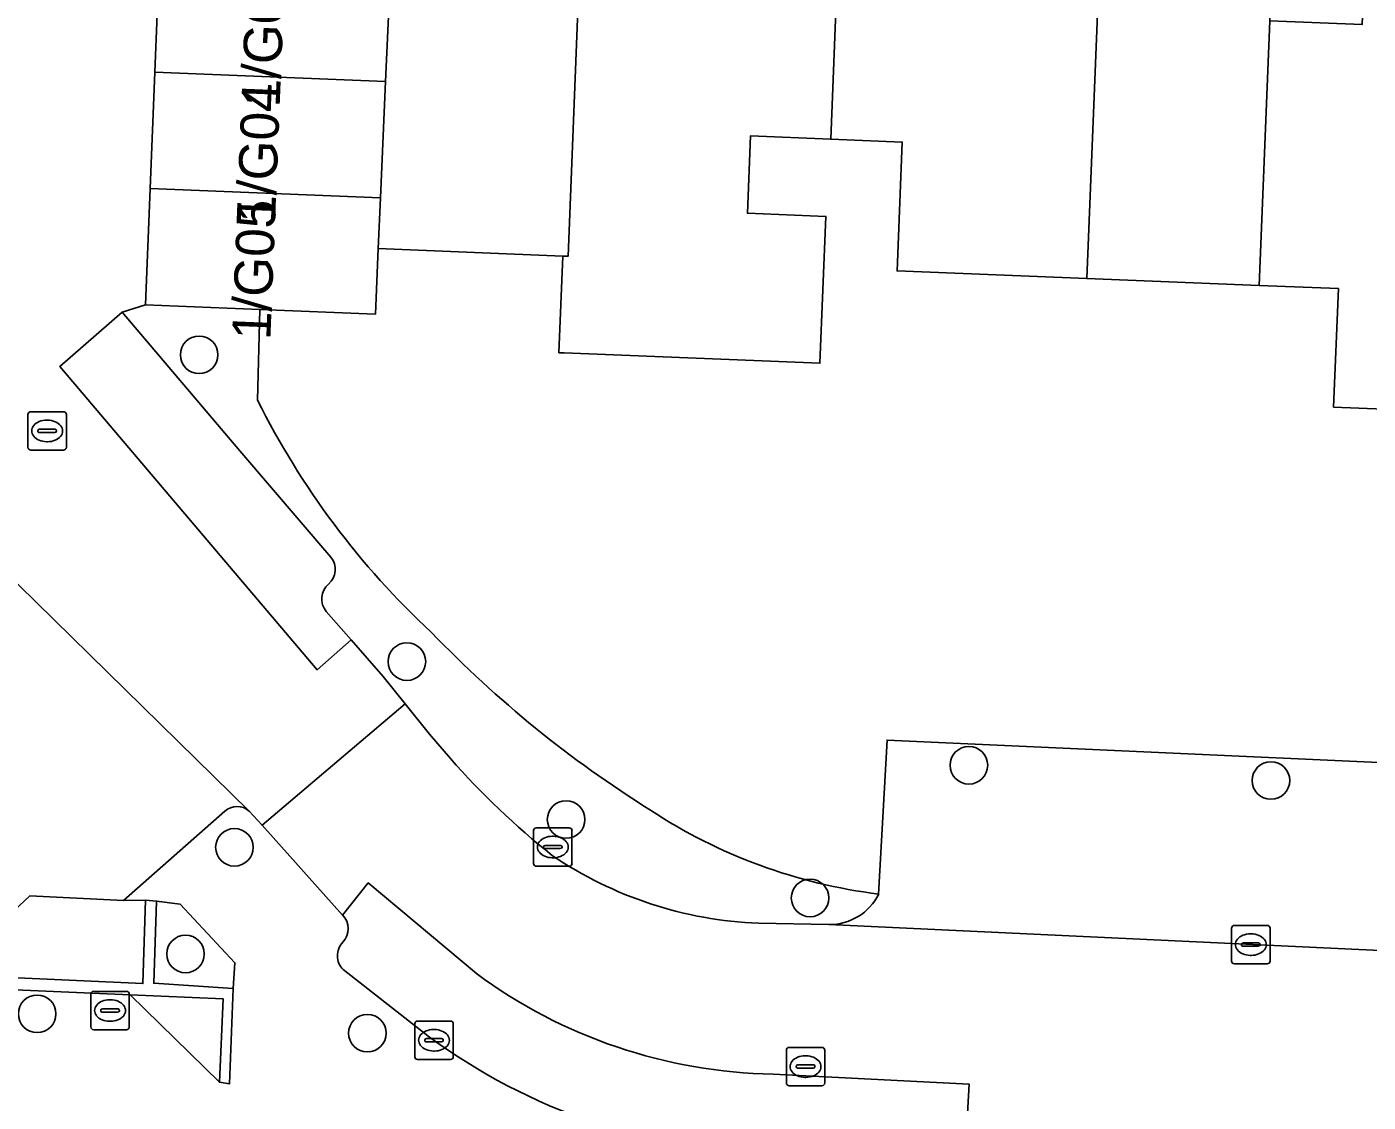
# Model space of a CAD drawing. Extents: x 162989 to 165008, y 383432 to 384338.
# Drawn here: x 164427.3 to 164462.21, y 383868.26 to 383896.24 of the extents above; entities that cross this region are included whole.
import ezdxf

# ---------------------------------------------------------------- set-up
doc = ezdxf.new("R2010")
doc.units = 0
for name, color, linetype in [('IMGEO_Boom', 7, 'Continuous'), ('IMGEO_Erf', 7, 'Continuous'), ('IMGEO_Groenvoorziening', 7, 'Continuous'), ('IMGEO_Kolk', 7, 'Continuous'), ('IMGEO_Muur', 7, 'Continuous'), ('IMGEO_Pand', 7, 'Continuous'), ('IMGEO_Pand_nummerreeks', 7, 'Continuous'), ('IMGEO_Parkeervlak_halfverhard', 7, 'Continuous'), ('IMGEO_Parkeervlak_open', 7, 'Continuous'), ('IMGEO_Rijbaan_lokaal_open', 7, 'Continuous'), ('IMGEO_Rioolput', 7, 'Continuous'), ('IMGEO_Voetpad_open', 7, 'Continuous')]:
    doc.layers.add(name, color=color, linetype=linetype)

msp = doc.modelspace()

# ---------------------------------------------------------------- linework, layer by layer
at = {"layer": 'IMGEO_Boom'}
for centre in [(164431.787, 383887.703), (164437.194, 383879.721), (164451.822, 383877.024), (164459.683, 383876.627), (164441.338, 383875.612), (164432.705, 383874.889), (164447.688, 383873.572), (164431.432, 383872.114), (164427.57, 383870.557), (164436.165, 383870.054)]:
    msp.add_circle(centre, 0.489, dxfattribs=at)
at = {"layer": 'IMGEO_Erf'}
for points in [[(164481.871, 383892.081), (164480.06, 383892.154), (164479.798, 383885.6), (164475.171, 383885.785), (164470.691, 383885.965), (164466.148, 383886.147), (164461.315, 383886.341), (164461.439, 383889.424), (164459.378, 383889.507), (164454.889, 383889.687), (164449.954, 383889.885), (164450.088, 383893.238), (164448.228, 383893.312), (164446.137, 383893.396), (164446.057, 383891.385), (164448.098, 383891.303), (164447.945, 383887.483), (164441.286, 383887.75), (164441.15, 383887.755), (164441.251, 383890.273), (164436.445, 383890.466), (164436.377, 383888.764), (164433.367, 383888.885), (164433.309, 383886.522)], [(164449.473, 383873.672), (164449.693, 383877.681), (164469.935, 383876.754), (164469.744, 383872.821), (164470.76, 383872.782), (164471.009, 383872.773), (164471.153, 383876.363), (164474.455, 383876.231), (164477.753, 383876.099), (164477.663, 383873.862), (164480.925, 383873.709), (164481.871, 383892.081)]]:
    msp.add_lwpolyline(points, dxfattribs=at)
for centre, radius, start, end in [((164452.093, 383895.872), 20.982, 206.4623, 227.1864), ((164459.365, 383901.192), 29.876, 223.8885, 237.9943), ((164451.205, 383887.556), 13.992, 236.7359, 262.8913)]:
    msp.add_arc(centre, radius, start, end, dxfattribs=at)
at = {"layer": 'IMGEO_Groenvoorziening'}
for points in [[(164433.309, 383886.522), (164433.367, 383888.885), (164430.393, 383889.004), (164429.784, 383888.809), (164432.845, 383885.208), (164435.216, 383882.435)], [(164435.093, 383881.025), (164435.741, 383880.286), (164436.575, 383879.333), (164437.146, 383878.623), (164437.782, 383877.832), (164438.327, 383877.2)], [(164446.345, 383872.912), (164448.178, 383872.88)]]:
    msp.add_lwpolyline(points, dxfattribs=at)
for points in [[(164424.531, 383870.391), (164426.603, 383870.302), (164426.676, 383871.511), (164430.324, 383871.343), (164430.389, 383873.512), (164429.821, 383873.503), (164427.381, 383873.628), (164424.557, 383870.991)], [(164432.673, 383871.217), (164432.717, 383871.886), (164431.295, 383873.409), (164430.679, 383873.491), (164430.604, 383871.352)], [(164432.316, 383868.775), (164432.412, 383870.947), (164429.993, 383871.051)]]:
    msp.add_lwpolyline(points, close=True, dxfattribs=at)
for centre, radius, start, end in [((164452.093, 383895.872), 20.982, 206.4623, 227.1864), ((164434.833, 383882.118), 0.497, 310.2005, 39.6186), ((164435.499, 383881.35), 0.52, 131.5649, 218.6687), ((164459.365, 383901.192), 29.876, 223.8885, 237.9943), ((164454.037, 383891.046), 20.941, 221.392, 231.4197), ((164451.205, 383887.556), 13.992, 236.7359, 262.8913), ((164446.762, 383883.226), 10.323, 235.9246, 267.6865), ((164448.193, 383874.311), 1.431, 269.4134, 333.4851)]:
    msp.add_arc(centre, radius, start, end, dxfattribs=at)
at = {"layer": 'IMGEO_Kolk'}
for p, q in [((164440.49, 383874.471), (164440.49, 383875.323)), ((164440.565, 383875.397), (164441.417, 383875.397)), ((164440.978, 383875.177), (164441.003, 383875.177)), ((164441.491, 383875.323), (164441.491, 383874.471)), ((164440.749, 383874.891), (164440.749, 383874.903)), ((164441.187, 383874.854), (164440.789, 383874.854)), ((164440.792, 383874.94), (164441.19, 383874.94)), ((164441.233, 383874.903), (164441.233, 383874.891)), ((164441.417, 383874.397), (164440.565, 383874.397)), ((164441.001, 383874.617), (164440.976, 383874.617)), ((164458.658, 383871.931), (164458.658, 383872.783)), ((164458.733, 383872.857), (164459.585, 383872.857)), ((164459.146, 383872.637), (164459.171, 383872.637)), ((164459.659, 383872.783), (164459.659, 383871.931)), ((164458.917, 383872.351), (164458.917, 383872.363)), ((164459.355, 383872.314), (164458.957, 383872.314)), ((164458.96, 383872.4), (164459.358, 383872.4)), ((164459.401, 383872.363), (164459.401, 383872.351)), ((164459.169, 383872.077), (164459.144, 383872.077)), ((164459.585, 383871.857), (164458.733, 383871.857)), ((164428.967, 383870.216), (164428.967, 383871.068)), ((164429.042, 383871.142), (164429.894, 383871.142)), ((164429.455, 383870.922), (164429.48, 383870.922)), ((164429.968, 383871.068), (164429.968, 383870.216)), ((164429.226, 383870.636), (164429.226, 383870.648)), ((164429.664, 383870.599), (164429.266, 383870.599)), ((164429.269, 383870.685), (164429.667, 383870.685)), ((164429.71, 383870.648), (164429.71, 383870.636)), ((164429.478, 383870.362), (164429.453, 383870.362)), ((164437.399, 383869.442), (164437.399, 383870.294)), ((164437.474, 383870.368), (164438.326, 383870.368)), ((164438.4, 383870.294), (164438.4, 383869.442)), ((164429.894, 383870.142), (164429.042, 383870.142)), ((164437.658, 383869.862), (164437.658, 383869.874)), ((164438.096, 383869.825), (164437.698, 383869.825)), ((164437.701, 383869.911), (164438.099, 383869.911)), ((164437.887, 383870.148), (164437.912, 383870.148)), ((164438.142, 383869.874), (164438.142, 383869.862)), ((164437.91, 383869.588), (164437.885, 383869.588)), ((164438.326, 383869.368), (164437.474, 383869.368))]:
    msp.add_line(p, q, dxfattribs=at)
for points in [[(164440.49, 383874.471), (164440.49, 383875.323)], [(164440.565, 383875.397), (164441.417, 383875.397)], [(164441.491, 383875.323), (164441.491, 383874.471)], [(164441.417, 383874.397), (164440.565, 383874.397)], [(164458.658, 383871.931), (164458.658, 383872.783)], [(164458.733, 383872.857), (164459.585, 383872.857)], [(164459.659, 383872.783), (164459.659, 383871.931)], [(164459.585, 383871.857), (164458.733, 383871.857)], [(164428.967, 383870.216), (164428.967, 383871.068)], [(164429.042, 383871.142), (164429.894, 383871.142)], [(164429.968, 383871.068), (164429.968, 383870.216)], [(164437.399, 383869.442), (164437.399, 383870.294)], [(164437.474, 383870.368), (164438.326, 383870.368)], [(164438.4, 383870.294), (164438.4, 383869.442)], [(164429.894, 383870.142), (164429.042, 383870.142)], [(164438.326, 383869.368), (164437.474, 383869.368)]]:
    msp.add_lwpolyline(points, dxfattribs=at)
for centre, radius, start, end in [((164440.567, 383875.321), 0.0765, 91.552, 178.448), ((164440.567, 383875.321), 0.0765, 91.552, 178.448), ((164441.415, 383875.321), 0.0765, 1.552, 88.448), ((164441.415, 383875.321), 0.0765, 1.552, 88.448), ((164440.789, 383874.9), 0.0403, 85.8775, 175.7526), ((164440.786, 383874.89), 0.0366, 178.938, 274.7102), ((164441.19, 383874.897), 0.043, 264.8664, 352.4533), ((164441.194, 383874.902), 0.0386, 1.7309, 96.639), ((164440.567, 383874.473), 0.0765, 181.552, 268.448), ((164440.567, 383874.473), 0.0765, 181.552, 268.448), ((164441.415, 383874.473), 0.0765, 271.552, 358.448), ((164441.415, 383874.473), 0.0765, 271.552, 358.448), ((164458.735, 383872.781), 0.0765, 91.552, 178.448), ((164458.735, 383872.781), 0.0765, 91.552, 178.448), ((164459.583, 383872.781), 0.0765, 1.552, 88.448), ((164459.583, 383872.781), 0.0765, 1.552, 88.448), ((164458.957, 383872.36), 0.0403, 85.8775, 175.7526), ((164458.954, 383872.35), 0.0366, 178.938, 274.7102), ((164459.358, 383872.357), 0.043, 264.8664, 352.4533), ((164459.362, 383872.362), 0.0386, 1.7309, 96.639), ((164458.735, 383871.933), 0.0765, 181.552, 268.448), ((164458.735, 383871.933), 0.0765, 181.552, 268.448), ((164459.583, 383871.933), 0.0765, 271.552, 358.448), ((164459.583, 383871.933), 0.0765, 271.552, 358.448), ((164429.044, 383871.066), 0.0765, 91.552, 178.448), ((164429.044, 383871.066), 0.0765, 91.552, 178.448), ((164429.892, 383871.066), 0.0765, 1.552, 88.448), ((164429.892, 383871.066), 0.0765, 1.552, 88.448), ((164429.266, 383870.645), 0.0403, 85.8775, 175.7526), ((164429.263, 383870.635), 0.0366, 178.938, 274.7102), ((164429.667, 383870.642), 0.043, 264.8664, 352.4533), ((164429.671, 383870.647), 0.0386, 1.7309, 96.639), ((164429.044, 383870.218), 0.0765, 181.552, 268.448), ((164429.044, 383870.218), 0.0765, 181.552, 268.448), ((164429.892, 383870.218), 0.0765, 271.552, 358.448), ((164429.892, 383870.218), 0.0765, 271.552, 358.448), ((164437.476, 383870.292), 0.0765, 91.552, 178.448), ((164437.476, 383870.292), 0.0765, 91.552, 178.448), ((164438.324, 383870.292), 0.0765, 1.552, 88.448), ((164438.324, 383870.292), 0.0765, 1.552, 88.448), ((164437.698, 383869.871), 0.0403, 85.8775, 175.7526), ((164437.695, 383869.861), 0.0366, 178.938, 274.7102), ((164438.099, 383869.868), 0.043, 264.8664, 352.4533), ((164438.103, 383869.873), 0.0386, 1.7309, 96.639), ((164437.476, 383869.444), 0.0765, 181.552, 268.448), ((164437.476, 383869.444), 0.0765, 181.552, 268.448), ((164438.324, 383869.444), 0.0765, 271.552, 358.448), ((164438.324, 383869.444), 0.0765, 271.552, 358.448)]:
    msp.add_arc(centre, radius, start, end, dxfattribs=at)
for centre, major_axis, ratio, start_param, end_param in [((164440.977, 383874.897), (-0.387, 0.002), 0.722429, 4.712389, 7.853982), ((164441.002, 383874.897), (-0.39, 0.002), 0.717154, 1.570796, 4.712389), ((164459.145, 383872.357), (-0.387, 0.002), 0.722429, 4.712389, 7.853982), ((164459.17, 383872.357), (-0.39, 0.002), 0.717154, 1.570796, 4.712389), ((164429.454, 383870.642), (-0.387, 0.002), 0.722429, 4.712389, 7.853982), ((164429.479, 383870.642), (-0.39, 0.002), 0.717154, 1.570796, 4.712389), ((164437.886, 383869.868), (-0.387, 0.002), 0.722429, 4.712389, 7.853982), ((164437.911, 383869.868), (-0.39, 0.002), 0.717154, 1.570796, 4.712389)]:
    msp.add_ellipse(centre, major_axis=major_axis, ratio=ratio, start_param=start_param, end_param=end_param, dxfattribs=at)
at = {"layer": 'IMGEO_Muur'}
msp.add_lwpolyline([(164430.389, 383873.512), (164430.324, 383871.343), (164426.676, 383871.511), (164426.603, 383870.302), (164424.531, 383870.391), (164423.132, 383870.451), (164423.088, 383870.133), (164426.942, 383869.961), (164426.995, 383871.181), (164429.993, 383871.051), (164432.412, 383870.947), (164432.316, 383868.775), (164432.577, 383868.738), (164432.673, 383871.217), (164430.604, 383871.352), (164430.679, 383873.491)], close=True, dxfattribs=at)
at = {"layer": 'IMGEO_Pand'}
for points in [[(164443.955, 383900.396), (164441.801, 383900.482), (164441.915, 383903.325), (164442.977, 383903.282), (164443.133, 383907.164), (164439.718, 383907.301), (164439.575, 383903.742), (164439.448, 383900.57), (164436.9, 383900.672), (164436.774, 383897.842), (164436.639, 383894.816), (164436.504, 383891.79), (164436.445, 383890.466), (164441.251, 383890.273), (164441.388, 383890.267), (164441.664, 383897.109), (164443.82, 383897.024)], [(164448.498, 383900.205), (164446.199, 383900.297), (164446.311, 383903.095), (164447.469, 383903.048), (164447.628, 383907.007), (164444.225, 383907.144), (164443.955, 383900.396), (164443.82, 383897.024), (164441.664, 383897.109), (164441.388, 383890.267), (164441.251, 383890.273), (164441.15, 383887.755), (164441.286, 383887.75), (164447.945, 383887.483), (164448.098, 383891.303), (164446.057, 383891.385), (164446.137, 383893.396), (164448.228, 383893.312)], [(164448.498, 383900.205), (164448.228, 383893.312), (164450.088, 383893.238), (164449.954, 383889.885), (164454.889, 383889.687), (164455.172, 383896.571), (164453.073, 383896.655), (164453.211, 383900.024), (164453.344, 383903.339), (164450.927, 383903.436), (164450.793, 383900.113)], [(164466.148, 383886.147), (164466.416, 383892.745), (164464.29, 383892.83), (164464.42, 383896.11), (164464.707, 383903.292), (164461.335, 383903.427), (164461.316, 383902.965), (164461.177, 383899.501), (164462.184, 383899.461), (164462.057, 383896.295), (164459.655, 383896.392), (164459.378, 383889.507), (164461.439, 383889.424), (164461.315, 383886.341)], [(164459.378, 383889.507), (164459.655, 383896.392), (164459.667, 383896.694), (164457.596, 383896.777), (164457.742, 383903.132), (164455.444, 383903.224), (164455.312, 383899.94), (164453.211, 383900.024), (164453.073, 383896.655), (164455.172, 383896.571), (164454.889, 383889.687)], [(164430.635, 383895.056), (164436.639, 383894.816), (164436.774, 383897.842), (164430.757, 383898.083)], [(164430.635, 383895.056), (164430.514, 383892.03), (164436.504, 383891.79), (164436.639, 383894.816)], [(164430.514, 383892.03), (164430.393, 383889.004), (164433.367, 383888.885), (164436.377, 383888.764), (164436.445, 383890.466), (164436.504, 383891.79)]]:
    msp.add_lwpolyline(points, close=True, dxfattribs=at)
at = {"layer": 'IMGEO_Parkeervlak_halfverhard'}
for points in [[(164429.784, 383888.809), (164428.16, 383887.395), (164434.857, 383879.509), (164435.741, 383880.286), (164435.093, 383881.025)], [(164435.216, 383882.435), (164432.845, 383885.208), (164429.784, 383888.809)]]:
    msp.add_lwpolyline(points, dxfattribs=at)
for centre, radius, start, end in [((164434.833, 383882.118), 0.497, 310.2005, 39.6186), ((164435.499, 383881.35), 0.52, 131.5649, 218.6687)]:
    msp.add_arc(centre, radius, start, end, dxfattribs=at)
at = {"layer": 'IMGEO_Parkeervlak_open'}
for points in [[(164448.178, 383872.88), (164469.698, 383871.865), (164469.744, 383872.821), (164469.935, 383876.754), (164449.693, 383877.681), (164449.473, 383873.672)], [(164439.002, 383871.603), (164436.189, 383873.961), (164435.516, 383873.128)], [(164435.538, 383871.708), (164437.786, 383869.952)], [(164451.767, 383867.66), (164451.829, 383868.725), (164446.728, 383868.986)]]:
    msp.add_lwpolyline(points, dxfattribs=at)
for centre, radius, start, end in [((164448.193, 383874.311), 1.431, 269.4134, 333.4851), ((164435.162, 383872.768), 0.505, 316.2577, 45.5201), ((164435.887, 383872.069), 0.502, 135.8175, 225.9553), ((164446.973, 383882.422), 13.438, 233.6192, 268.9556), ((164446.972, 383882.421), 15.488, 233.6202, 268.9587)]:
    msp.add_arc(centre, radius, start, end, dxfattribs=at)
at = {"layer": 'IMGEO_Rijbaan_lokaal_open'}
for points in [[(164407.033, 383905.805), (164405.274, 383905.647), (164405.792, 383900.372), (164410.509, 383900.794), (164424.769, 383883.979), (164433.089, 383875.833), (164433.424, 383875.462), (164437.146, 383878.623), (164436.575, 383879.333), (164435.741, 383880.286), (164434.857, 383879.509), (164428.16, 383887.395), (164429.784, 383888.809), (164430.393, 383889.004), (164430.514, 383892.03), (164430.635, 383895.056), (164430.757, 383898.083)], [(164433.089, 383875.833), (164424.769, 383883.979)], [(164438.327, 383877.2), (164437.782, 383877.832), (164437.146, 383878.623), (164433.424, 383875.462), (164435.516, 383873.128), (164436.189, 383873.961), (164439.002, 383871.603)], [(164427.381, 383873.628), (164429.821, 383873.503), (164432.456, 383875.826)], [(164418.541, 383870.649), (164423.132, 383870.451), (164424.531, 383870.391), (164424.557, 383870.991), (164427.381, 383873.628)], [(164470.76, 383872.782), (164469.744, 383872.821), (164469.698, 383871.865), (164448.178, 383872.88), (164446.345, 383872.912)], [(164446.728, 383868.986), (164451.829, 383868.725), (164451.767, 383867.66), (164453.782, 383867.534)]]:
    msp.add_lwpolyline(points, dxfattribs=at)
for centre, radius, start, end in [((164454.037, 383891.046), 20.941, 221.392, 231.4197), ((164432.776, 383875.476), 0.475, 48.8152, 132.4519), ((164446.762, 383883.226), 10.323, 235.9246, 267.6865), ((164446.973, 383882.422), 13.438, 233.6192, 268.9556)]:
    msp.add_arc(centre, radius, start, end, dxfattribs=at)
at = {"layer": 'IMGEO_Rioolput'}
for p, q in [((164427.33, 383885.296), (164427.33, 383886.148)), ((164427.405, 383886.222), (164428.257, 383886.222)), ((164427.818, 383886.002), (164427.843, 383886.002)), ((164428.331, 383886.148), (164428.331, 383885.296)), ((164427.589, 383885.716), (164427.589, 383885.728)), ((164428.027, 383885.679), (164427.629, 383885.679)), ((164427.632, 383885.765), (164428.03, 383885.765)), ((164428.073, 383885.728), (164428.073, 383885.716)), ((164428.257, 383885.222), (164427.405, 383885.222)), ((164427.841, 383885.442), (164427.816, 383885.442)), ((164447.07, 383868.758), (164447.07, 383869.61)), ((164447.145, 383869.684), (164447.997, 383869.684)), ((164448.071, 383869.61), (164448.071, 383868.758)), ((164447.329, 383869.178), (164447.329, 383869.19)), ((164447.767, 383869.141), (164447.369, 383869.141)), ((164447.372, 383869.227), (164447.77, 383869.227)), ((164447.558, 383869.464), (164447.583, 383869.464)), ((164447.813, 383869.19), (164447.813, 383869.178)), ((164447.581, 383868.904), (164447.556, 383868.904)), ((164447.997, 383868.684), (164447.145, 383868.684))]:
    msp.add_line(p, q, dxfattribs=at)
for points in [[(164427.33, 383885.296), (164427.33, 383886.148)], [(164427.405, 383886.222), (164428.257, 383886.222)], [(164428.331, 383886.148), (164428.331, 383885.296)], [(164428.257, 383885.222), (164427.405, 383885.222)], [(164447.07, 383868.758), (164447.07, 383869.61)], [(164447.145, 383869.684), (164447.997, 383869.684)], [(164448.071, 383869.61), (164448.071, 383868.758)], [(164447.997, 383868.684), (164447.145, 383868.684)]]:
    msp.add_lwpolyline(points, dxfattribs=at)
for centre, radius, start, end in [((164427.407, 383886.146), 0.0765, 91.552, 178.448), ((164427.407, 383886.146), 0.0765, 91.552, 178.448), ((164428.255, 383886.146), 0.0765, 1.552, 88.448), ((164428.255, 383886.146), 0.0765, 1.552, 88.448), ((164427.629, 383885.725), 0.0403, 85.8775, 175.7526), ((164427.626, 383885.715), 0.0366, 178.938, 274.7102), ((164428.03, 383885.722), 0.043, 264.8664, 352.4533), ((164428.034, 383885.727), 0.0386, 1.7309, 96.639), ((164427.407, 383885.298), 0.0765, 181.552, 268.448), ((164427.407, 383885.298), 0.0765, 181.552, 268.448), ((164428.255, 383885.298), 0.0765, 271.552, 358.448), ((164428.255, 383885.298), 0.0765, 271.552, 358.448), ((164447.147, 383869.608), 0.0765, 91.552, 178.448), ((164447.147, 383869.608), 0.0765, 91.552, 178.448), ((164447.995, 383869.608), 0.0765, 1.552, 88.448), ((164447.995, 383869.608), 0.0765, 1.552, 88.448), ((164447.369, 383869.187), 0.0403, 85.8775, 175.7526), ((164447.366, 383869.177), 0.0366, 178.938, 274.7102), ((164447.77, 383869.184), 0.043, 264.8664, 352.4533), ((164447.774, 383869.189), 0.0386, 1.7309, 96.639), ((164447.147, 383868.76), 0.0765, 181.552, 268.448), ((164447.147, 383868.76), 0.0765, 181.552, 268.448), ((164447.995, 383868.76), 0.0765, 271.552, 358.448), ((164447.995, 383868.76), 0.0765, 271.552, 358.448)]:
    msp.add_arc(centre, radius, start, end, dxfattribs=at)
for centre, major_axis, ratio, start_param, end_param in [((164427.817, 383885.722), (-0.387, 0.002), 0.722429, 4.712389, 7.853982), ((164427.842, 383885.722), (-0.39, 0.002), 0.717154, 1.570796, 4.712389), ((164447.557, 383869.184), (-0.387, 0.002), 0.722429, 4.712389, 7.853982), ((164447.582, 383869.184), (-0.39, 0.002), 0.717154, 1.570796, 4.712389)]:
    msp.add_ellipse(centre, major_axis=major_axis, ratio=ratio, start_param=start_param, end_param=end_param, dxfattribs=at)
at = {"layer": 'IMGEO_Voetpad_open'}
for points in [[(164432.456, 383875.826), (164429.821, 383873.503), (164430.389, 383873.512), (164430.679, 383873.491), (164431.295, 383873.409), (164432.717, 383871.886), (164432.673, 383871.217), (164432.577, 383868.738), (164432.316, 383868.775), (164429.993, 383871.051), (164426.995, 383871.181), (164426.942, 383869.961), (164423.088, 383870.133), (164423.132, 383870.451), (164418.541, 383870.649)], [(164435.516, 383873.128), (164433.424, 383875.462), (164433.089, 383875.833)], [(164437.786, 383869.952), (164435.538, 383871.708)]]:
    msp.add_lwpolyline(points, dxfattribs=at)
for centre, radius, start, end in [((164432.776, 383875.476), 0.475, 48.8152, 132.4519), ((164435.162, 383872.768), 0.505, 316.2577, 45.5201), ((164435.887, 383872.069), 0.502, 135.8175, 225.9553), ((164446.972, 383882.421), 15.488, 233.6202, 268.9587)]:
    msp.add_arc(centre, radius, start, end, dxfattribs=at)

# ---------------------------------------------------------------- texts
at = {"layer": 'IMGEO_Pand_nummerreeks'}
for s, p in [('1/G03', (164433.881, 383894.133)), ('1/G04', (164433.76, 383891.107)), ('1/G05', (164433.639, 383888.08))]:
    msp.add_text(s, height=1, rotation=87.7071, dxfattribs=at).set_placement(p)

doc.saveas('drawing.dxf')
